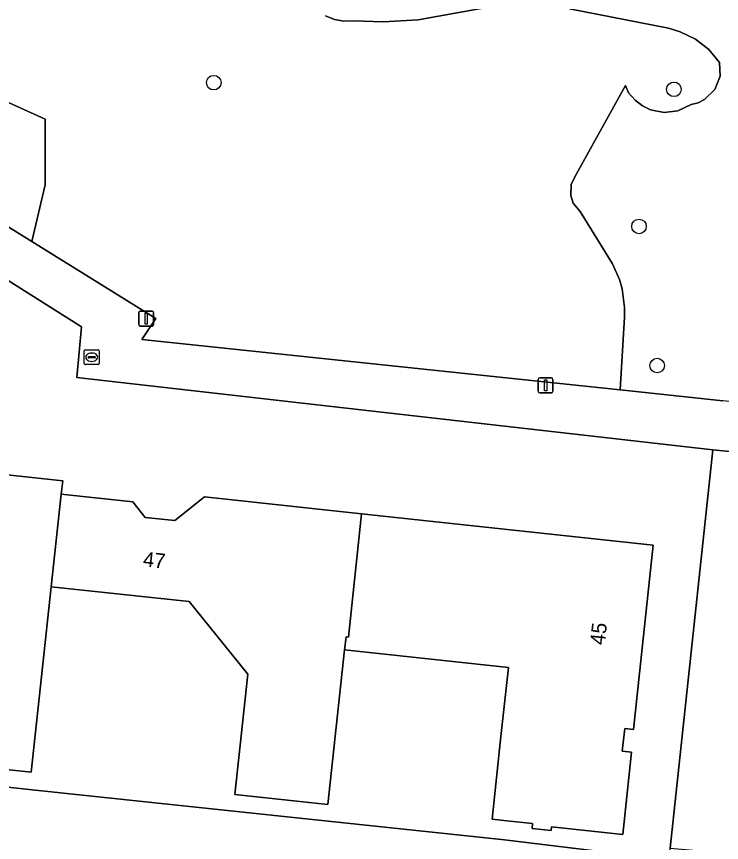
# Model space of a CAD drawing. Extents: x 162396 to 163643, y 386452 to 387406.
# Drawn here: x 162827.2 to 162874.5, y 386930.2 to 386985.6 of the extents above; entities that cross this region are included whole.
import ezdxf

# ---------------------------------------------------------------- set-up
doc = ezdxf.new("R2010")
doc.units = 0
for name, color, linetype in [('IMGEO_Boom', 7, 'Continuous'), ('IMGEO_Brandkraan', 7, 'Continuous'), ('IMGEO_Erf', 7, 'Continuous'), ('IMGEO_Groenvoorziening', 7, 'Continuous'), ('IMGEO_Lichtmast', 7, 'Continuous'), ('IMGEO_Pand', 7, 'Continuous'), ('IMGEO_Pand_nummerreeks', 7, 'Continuous'), ('IMGEO_Rijbaan_lokaal_open', 7, 'Continuous'), ('IMGEO_Voetpad_open', 7, 'Continuous')]:
    doc.layers.add(name, color=color, linetype=linetype)

msp = doc.modelspace()

# ---------------------------------------------------------------- linework, layer by layer
at = {"layer": 'IMGEO_Boom'}
for centre in [(162840.438, 386981.206), (162871.317, 386980.753), (162868.978, 386971.545), (162870.195, 386962.202)]:
    msp.add_circle(centre, 0.489, dxfattribs=at)
at = {"layer": 'IMGEO_Brandkraan'}
for p, q in [((162831.744, 386962.335), (162831.744, 386963.187)), ((162831.819, 386963.261), (162832.671, 386963.261)), ((162832.003, 386962.755), (162832.003, 386962.767)), ((162832.046, 386962.804), (162832.444, 386962.804)), ((162832.232, 386963.041), (162832.257, 386963.041)), ((162832.487, 386962.767), (162832.487, 386962.755)), ((162832.745, 386963.187), (162832.745, 386962.335)), ((162832.671, 386962.261), (162831.819, 386962.261)), ((162832.441, 386962.718), (162832.043, 386962.718)), ((162832.255, 386962.481), (162832.23, 386962.481))]:
    msp.add_line(p, q, dxfattribs=at)
for points in [[(162831.744, 386962.335), (162831.744, 386963.187)], [(162831.819, 386963.261), (162832.671, 386963.261)], [(162832.745, 386963.187), (162832.745, 386962.335)], [(162832.671, 386962.261), (162831.819, 386962.261)]]:
    msp.add_lwpolyline(points, dxfattribs=at)
for centre, radius, start, end in [((162831.821, 386963.185), 0.0765, 91.552, 178.448), ((162831.821, 386963.185), 0.0765, 91.552, 178.448), ((162832.043, 386962.764), 0.0403, 85.8775, 175.7526), ((162832.448, 386962.766), 0.0386, 1.7309, 96.639), ((162832.669, 386963.185), 0.0765, 1.552, 88.448), ((162832.669, 386963.185), 0.0765, 1.552, 88.448), ((162831.821, 386962.337), 0.0765, 181.552, 268.448), ((162831.821, 386962.337), 0.0765, 181.552, 268.448), ((162832.04, 386962.754), 0.0366, 178.938, 274.7102), ((162832.444, 386962.761), 0.043, 264.8664, 352.4533), ((162832.669, 386962.337), 0.0765, 271.552, 358.448), ((162832.669, 386962.337), 0.0765, 271.552, 358.448)]:
    msp.add_arc(centre, radius, start, end, dxfattribs=at)
for centre, major_axis, ratio, start_param, end_param in [((162832.231, 386962.761), (-0.387, 0.002), 0.722429, 4.712389, 7.853982), ((162832.256, 386962.761), (-0.39, 0.002), 0.717154, 1.570796, 4.712389)]:
    msp.add_ellipse(centre, major_axis=major_axis, ratio=ratio, start_param=start_param, end_param=end_param, dxfattribs=at)
at = {"layer": 'IMGEO_Erf'}
for points in [[(162820.477, 386934.559), (162828.236, 386933.706), (162859.945, 386930.347), (162870.971, 386929.009), (162871.058, 386929.777), (162873.936, 386956.547), (162831.24, 386961.405), (162831.565, 386964.807), (162815.68, 386974.834)], [(162810.399, 386956.599), (162830.301, 386954.459), (162830.203, 386953.552), (162834.994, 386953.037), (162835.833, 386951.996), (162837.817, 386951.782), (162839.803, 386953.383), (162850.357, 386952.248), (162869.934, 386950.143), (162868.602, 386937.755), (162868.015, 386937.819), (162867.851, 386936.292), (162868.476, 386936.225), (162867.882, 386930.701), (162863.108, 386931.214), (162863.082, 386930.971), (162861.801, 386931.109), (162861.836, 386931.432), (162860.098, 386931.619), (162859.111, 386931.725), (162859.708, 386937.276), (162860.207, 386941.917), (162849.219, 386943.099), (162848.101, 386932.711), (162841.853, 386933.383), (162842.722, 386941.465), (162840.579, 386944.124), (162838.789, 386946.345), (162829.516, 386947.342), (162828.708, 386939.855), (162828.173, 386934.883), (162820.648, 386935.692)]]:
    msp.add_lwpolyline(points, dxfattribs=at)
at = {"layer": 'IMGEO_Groenvoorziening'}
for points in [[(162823.566, 386981.259), (162829.121, 386978.762), (162829.121, 386977.327), (162829.121, 386974.33), (162828.227, 386970.528), (162836.549, 386965.361), (162835.609, 386963.955), (162867.707, 386960.569), (162867.993, 386965.45), (162868.013, 386966.091), (162867.851, 386967.363), (162867.671, 386967.979), (162867.189, 386969.029), (162865.026, 386972.556), (162864.568, 386973.117), (162864.398, 386973.635), (162864.433, 386974.358), (162864.668, 386974.879), (162868.077, 386981.015), (162868.278, 386980.521), (162868.713, 386980.039), (162869.201, 386979.656), (162869.757, 386979.382), (162870.668, 386979.203), (162871.589, 386979.313), (162872.484, 386979.739), (162872.95, 386979.859), (162873.38, 386980.073), (162874.064, 386980.742), (162874.415, 386981.632), (162874.385, 386982.547), (162873.657, 386983.422), (162872.763, 386984.126), (162871.743, 386984.629), (162870.954, 386984.854), (162864.312, 386986.165)], [(162847.943, 386985.687), (162848.539, 386985.447), (162849.171, 386985.335), (162849.813, 386985.358), (162851.815, 386985.285), (162854.156, 386985.427), (162859.614, 386986.4)], [(162859.614, 386986.4), (162854.156, 386985.427), (162851.815, 386985.285), (162849.813, 386985.358), (162849.171, 386985.335), (162848.539, 386985.447), (162847.943, 386985.687)], [(162864.312, 386986.165), (162870.954, 386984.854), (162871.743, 386984.629), (162872.763, 386984.126), (162873.657, 386983.422), (162874.385, 386982.547), (162874.415, 386981.632), (162874.064, 386980.742), (162873.38, 386980.073), (162872.95, 386979.859), (162872.484, 386979.739), (162871.589, 386979.313), (162870.668, 386979.203), (162869.757, 386979.382), (162869.201, 386979.656), (162868.713, 386980.039), (162868.278, 386980.521), (162868.077, 386981.015), (162864.668, 386974.879), (162864.433, 386974.358), (162864.398, 386973.635), (162864.568, 386973.117), (162865.026, 386972.556), (162867.189, 386969.029), (162867.671, 386967.979), (162867.851, 386967.363), (162868.013, 386966.091), (162867.993, 386965.45), (162867.707, 386960.569), (162874.608, 386959.841)], [(162870.971, 386929.009), (162859.945, 386930.347), (162828.236, 386933.706), (162820.477, 386934.559)]]:
    msp.add_lwpolyline(points, dxfattribs=at)
msp.add_lwpolyline([(162815.101, 386985.161), (162811.904, 386980.066), (162817.034, 386976.923), (162817.251, 386977.344), (162828.227, 386970.528), (162829.121, 386974.33), (162829.121, 386977.327), (162829.121, 386978.762), (162823.566, 386981.259)], close=True, dxfattribs=at)
at = {"layer": 'IMGEO_Lichtmast'}
for p, q in [((162835.404, 386964.955), (162835.404, 386965.755)), ((162835.404, 386965.755), (162835.404, 386964.955)), ((162835.504, 386965.855), (162836.294, 386965.855)), ((162836.294, 386965.855), (162835.504, 386965.855)), ((162836.394, 386965.755), (162836.394, 386964.955)), ((162836.394, 386964.955), (162836.394, 386965.755)), ((162836.294, 386964.855), (162835.504, 386964.855)), ((162835.504, 386964.855), (162836.294, 386964.855)), ((162862.212, 386960.472), (162862.212, 386961.272)), ((162862.212, 386961.272), (162862.212, 386960.472)), ((162862.312, 386961.372), (162863.102, 386961.372)), ((162863.102, 386961.372), (162862.312, 386961.372)), ((162863.202, 386961.272), (162863.202, 386960.472)), ((162863.202, 386960.472), (162863.202, 386961.272)), ((162863.102, 386960.372), (162862.312, 386960.372)), ((162862.312, 386960.372), (162863.102, 386960.372))]:
    msp.add_line(p, q, dxfattribs=at)
for points in [[(162835.824, 386965.73), (162835.974, 386965.73), (162835.974, 386964.98), (162835.824, 386964.98), (162835.824, 386965.73)], [(162862.632, 386961.247), (162862.782, 386961.247), (162862.782, 386960.497), (162862.632, 386960.497), (162862.632, 386961.247)]]:
    msp.add_lwpolyline(points, dxfattribs=at)
for centre, start, end in [((162835.504, 386965.755), 90, 180), ((162835.504, 386965.755), 90, 180), ((162836.294, 386965.755), 0, 90), ((162836.294, 386965.755), 360, 90), ((162835.504, 386964.955), 180, 270), ((162835.504, 386964.955), 180, 270), ((162836.294, 386964.955), 270, 0), ((162836.294, 386964.955), 270, 0), ((162862.312, 386961.272), 90, 180), ((162862.312, 386961.272), 90, 180), ((162863.102, 386961.272), 0, 90), ((162863.102, 386961.272), 360, 90), ((162862.312, 386960.472), 180, 270), ((162862.312, 386960.472), 180, 270), ((162863.102, 386960.472), 270, 0), ((162863.102, 386960.472), 270, 0)]:
    msp.add_arc(centre, 0.1, start, end, dxfattribs=at)
at = {"layer": 'IMGEO_Pand'}
for points in [[(162809.55, 386948.189), (162820.467, 386947.015), (162820.348, 386945.904), (162819.266, 386935.84), (162820.648, 386935.692), (162828.173, 386934.883), (162828.708, 386939.855), (162829.516, 386947.342), (162830.203, 386953.552), (162830.301, 386954.459), (162810.399, 386956.599), (162809.877, 386951.748), (162809.652, 386951.772), (162809.516, 386950.51), (162809.796, 386950.479)], [(162850.357, 386952.248), (162839.803, 386953.383), (162837.817, 386951.782), (162835.833, 386951.996), (162834.994, 386953.037), (162830.203, 386953.552), (162829.516, 386947.342), (162838.789, 386946.345), (162840.579, 386944.124), (162842.722, 386941.465), (162841.853, 386933.383), (162848.101, 386932.711), (162849.219, 386943.099), (162849.313, 386943.977), (162849.48, 386943.959)], [(162869.934, 386950.143), (162850.357, 386952.248), (162849.48, 386943.959), (162849.313, 386943.977), (162849.219, 386943.099), (162860.207, 386941.917), (162859.708, 386937.276), (162859.111, 386931.725), (162860.098, 386931.619), (162861.836, 386931.432), (162861.801, 386931.109), (162863.082, 386930.971), (162863.108, 386931.214), (162867.882, 386930.701), (162868.476, 386936.225), (162867.851, 386936.292), (162868.015, 386937.819), (162868.602, 386937.755)]]:
    msp.add_lwpolyline(points, close=True, dxfattribs=at)
at = {"layer": 'IMGEO_Rijbaan_lokaal_open'}
msp.add_lwpolyline([(162879.796, 386938.098), (162881.688, 386952.153), (162882.094, 386955.725), (162873.936, 386956.547), (162871.058, 386929.777), (162881.539, 386928.863), (162885.569, 386926.725), (162886.5, 386926.213), (162889.469, 386930.55), (162888.485, 386931.218), (162880.863, 386935.89)], dxfattribs=at)
at = {"layer": 'IMGEO_Voetpad_open'}
for points in [[(162828.227, 386970.528), (162817.251, 386977.344), (162817.034, 386976.923), (162815.907, 386975.225), (162815.68, 386974.834), (162831.565, 386964.807), (162831.24, 386961.405), (162873.936, 386956.547), (162882.094, 386955.725), (162882.127, 386956.013), (162886.646, 386955.499), (162886.615, 386955.228), (162896.534, 386954.056)], [(162898.025, 386957.293), (162896.723, 386957.446), (162895.504, 386957.59), (162887.607, 386958.47), (162875.527, 386959.744), (162874.608, 386959.841), (162867.707, 386960.569), (162835.609, 386963.955), (162836.549, 386965.361), (162828.227, 386970.528)]]:
    msp.add_lwpolyline(points, dxfattribs=at)

# ---------------------------------------------------------------- texts
at = {"layer": 'IMGEO_Pand_nummerreeks'}
for s, rotation, p in [('47', 353.8464, (162835.652, 386948.716)), ('45', 83.8638, (162866.675, 386943.397))]:
    msp.add_text(s, height=1, rotation=rotation, dxfattribs=at).set_placement(p)

doc.saveas('drawing.dxf')
